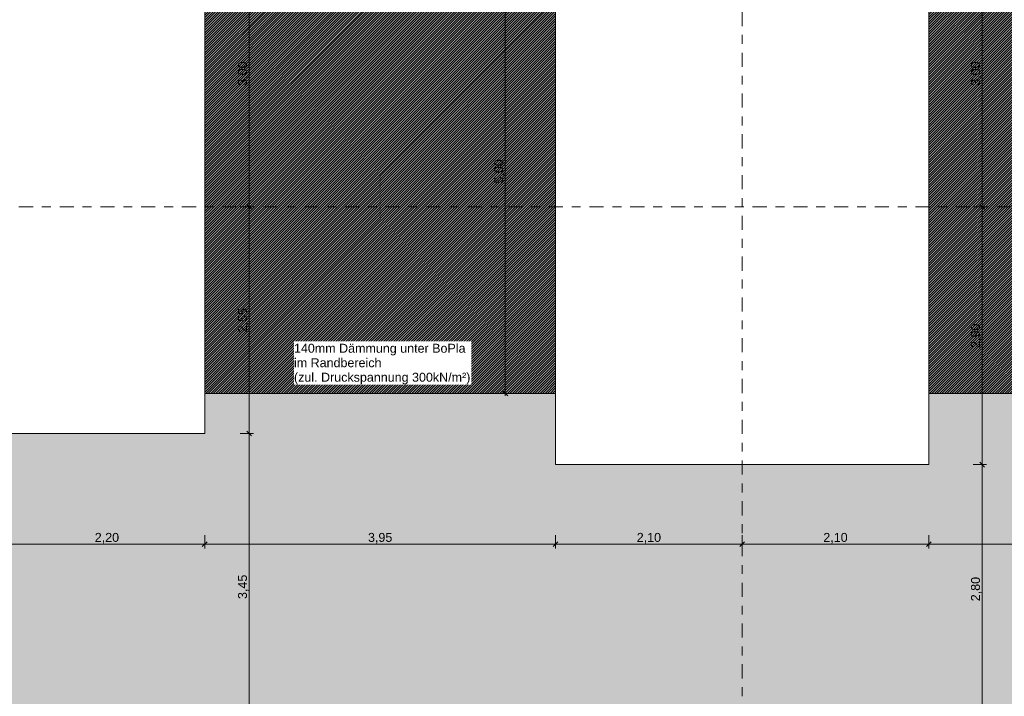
# Model space of a CAD drawing. Header units: metres. Extents: x -273 to 6, y -183 to 13.
# Tile 342 of 379: x -16.8 to -5.72, y -17.2 to -9.59. Entities that reach past the tile are written whole.
import ezdxf

# ---------------------------------------------------------------- set-up
doc = ezdxf.new("R2010")
doc.units = ezdxf.units.M
doc.header["$LTSCALE"] = 0.05
doc.header["$PDMODE"] = 1
doc.header["$PDSIZE"] = -2
doc.linetypes.add('Linienart-53', pattern=[5.291531, 3.175, -1.058062, 0.352704, -0.705764])
doc.layers.get('0').update_dxf_attribs({"lineweight": 25})
for name, color, linetype, lineweight, true_color in [('30 -32 Gründung- 2 Flachgründungen u. Bodenplatten', 7, 'Continuous', 9, 0xff6633), ('70 -72 Beschriftung- 1 Beschriftung allgemein', 7, 'Continuous', 9, 0xff6633), ('70 -76 Bemaßung- 2 Allgemein', 7, 'Continuous', 5, 0x6666cc)]:
    doc.layers.add(name, color=color, linetype=linetype, lineweight=lineweight, true_color=true_color)
for name, color, linetype, lineweight in [('30 -35 Decken- 2 Beläge- Dämmung', 7, 'Continuous', 9), ('70 -71 Achsen- 1 Gebäudeachsen', 7, 'Linienart-53', 18), ('Keine', 7, 'Continuous', 9)]:
    doc.layers.add(name, color=color, linetype=linetype, lineweight=lineweight)
doc.styles.add('Arial', font='arial.ttf')
doc.dimstyles.new('k+k_klein', dxfattribs={"dimtxt": 0.100689, "dimasz": 0.05302, "dimexe": 0.05, "dimexo": 0.15, "dimgap": 0.005, "dimtad": 1, "dimdec": 3, "dimtxsty": 'Arial', "dimblk": 'VW_SLASH-2', "dimblk1": 'VW_SLASH-2', "dimblk2": 'VW_SLASH-2', "dimcen": 0, "dimdle": 0.025, "dimadec": 3, "dimazin": 0, "dimtfac": 0.75, "dimtdec": 3, "dimtix": 1, "dimtmove": 0, "dimatfit": 0, "dimldrblk": 'VW_FILLEDARROW', "dimfxl": 0.1, "dimfxlon": 1, "dimfrac": 2, "dimtolj": 1, "dimarcsym": 0})

# ---------------------------------------------------------------- blocks, each defined once
blk = doc.blocks.new('_Achsen (3D)')
at = {"layer": '70 -71 Achsen- 1 Gebäudeachsen', "transparency": 33554687}
for p, q in [((-8.671, 3.8), (-8.671, -46.172)), ((-179.668, -11.697), (3.826, -11.697))]:
    blk.add_line(p, q, dxfattribs=at)
blk = doc.blocks.new('Gruppe-2159')
at = {"layer": '30 -32 Gründung- 2 Flachgründungen u. Bodenplatten', "flags": 128}
blk.add_lwpolyline([(-19.121, -6.147), (-14.721, -6.147), (-14.721, -14.247), (-19.121, -14.247)], close=True, dxfattribs=at)
at = {"color": 255}
for points in [[(-18.921, -6.509), (-17.993, -6.509), (-17.993, -6.347), (-18.921, -6.347)], [(-18.921, -6.915), (-16.369, -6.915), (-16.369, -6.59), (-18.921, -6.59)]]:
    blk.add_wipeout(points, dxfattribs=at).dxf.layer = '70 -72 Beschriftung- 1 Beschriftung allgemein'
at = {"layer": '70 -72 Beschriftung- 1 Beschriftung allgemein', "char_height": 0.10069, "attachment_point": 1, "line_spacing_factor": 0.970891, "style": 'Arial'}
for s, insert in [('EF 8,10/4,40m', (-18.921, -6.374)), ('OK innen=-0,205m, OK außen=-0,455m \\PUK=-1,455m', (-18.921, -6.617))]:
    blk.add_mtext(s, dxfattribs=dict(at, insert=insert))
blk = doc.blocks.new('Gruppe-2161')
at = {"layer": '30 -32 Gründung- 2 Flachgründungen u. Bodenplatten', "flags": 128}
blk.add_lwpolyline([(-10.771, -5.797), (-6.571, -5.797), (-6.571, -14.597), (-10.771, -14.597)], close=True, dxfattribs=at)
at = {"color": 255}
for points in [[(-10.571, -6.159), (-9.643, -6.159), (-9.643, -5.997), (-10.571, -5.997)], [(-10.571, -6.565), (-8.019, -6.565), (-8.019, -6.24), (-10.571, -6.24)]]:
    blk.add_wipeout(points, dxfattribs=at).dxf.layer = '70 -72 Beschriftung- 1 Beschriftung allgemein'
at = {"layer": '70 -72 Beschriftung- 1 Beschriftung allgemein', "char_height": 0.10069, "attachment_point": 1, "line_spacing_factor": 0.970891, "style": 'Arial'}
for s, insert in [('EF 8,80/4,20m', (-10.571, -6.024)), ('OK innen=-0,205m, OK außen= -0,455m\\PUK=-1,455m', (-10.571, -6.267))]:
    blk.add_mtext(s, dxfattribs=dict(at, insert=insert))
blk = doc.blocks.new('_FU_2D LP5 (2D)')
at = {"layer": '30 -35 Decken- 2 Beläge- Dämmung', "linetype": 'Continuous', "lineweight": 18, "true_color": 0xd9d9d9}
h = blk.add_hatch(dxfattribs=at)
h.set_pattern_fill('Schraffur grau', color=254, style=0, pattern_type=2)
h.set_pattern_definition([(45, (-26.550902, -25.439444), (0.014142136, -0.014142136), [])])
h.paths.add_polyline_path([(-1.67099996, -24.19704198), (-1.67099996, -18.69704198), (-0.52099996, -18.69704198), (-0.52099996, -12.94704198), (-1.67099996, -12.94704198), (-1.67099996, -8.79704198), (-6.57099996, -8.79704198), (-6.57099996, -13.79704198), (-5.52099996, -13.79704198), (-5.52099996, -34.34704198), (-20.07099996, -34.34704198), (-20.07099996, -29.09704198), (-23.17099996, -29.09704198), (-23.17099996, -33.19704198), (-24.32099996, -33.19704198), (-24.32099996, -35.17704198), (-25.07099996, -35.17704198), (-25.07099996, -38.34704198), (-24.07099996, -38.34704198), (-24.07099996, -39.34704198), (-18.02099996, -39.34704198), (-18.02099996, -38.34704198), (-15.82099996, -38.34704198), (-15.82099996, -39.34704198), (-9.77099996, -39.34704198), (-9.77099996, -38.34704198), (-7.57099996, -38.34704198), (-7.57099996, -39.34704198), (-1.19599996, -39.34704198), (-1.19599996, -38.67204198), (-0.52099996, -38.67204198), (-0.52099996, -32.29704198), (-1.52099996, -32.29704198), (-1.52099996, -30.09704198), (-0.52099996, -30.09704198), (-0.52099996, -24.19704198)])
h = blk.add_hatch(dxfattribs=at)
h.set_pattern_fill('Schraffur grau', color=254, style=0, pattern_type=2)
h.set_pattern_definition([(45, (-14.113402, -12.664444), (0.014142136, -0.014142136), [])])
h.paths.add_polyline_path([(-14.72099996, -8.79704198), (-10.77099996, -8.79704198), (-10.77099996, -13.79704198), (-14.72099996, -13.79704198)])
at = {"layer": '30 -35 Decken- 2 Beläge- Dämmung', "flags": 128}
blk.add_lwpolyline([(-0.52099996, -30.09704198), (-0.52099996, -24.19704198), (-1.67099996, -24.19704198), (-1.67099996, -18.69704198), (-0.52099996, -18.69704198), (-0.52099996, -12.94704198), (-1.67099996, -12.94704198), (-1.67099996, -8.79704198), (-6.57099996, -8.79704198), (-6.57099996, -13.79704198), (-5.52099996, -13.79704198), (-5.52099996, -34.34704198)], dxfattribs=at)
blk.add_lwpolyline([(-14.72099996, -8.79704198), (-10.77099996, -8.79704198), (-10.77099996, -13.79704198), (-14.72099996, -13.79704198)], close=True, dxfattribs=at)
at = {"layer": '30 -32 Gründung- 2 Flachgründungen u. Bodenplatten', "color": 7}
for name in ['Gruppe-2161', 'Gruppe-2159']:
    blk.add_blockref(name, (0, 0), dxfattribs=at)
at = {"layer": 'Keine', "linetype": 'Continuous', "lineweight": 0, "transparency": 33554511}
h = blk.add_hatch(color=43, dxfattribs=at)
h.paths.add_polyline_path([(-49.17099996, -34.09704198), (-26.02099996, -34.09704198), (-26.02099996, -33.19704198), (-27.17099996, -33.19704198), (-27.17099996, -29.19704198), (-23.17099996, -29.19704198), (-23.17099996, -33.19704198), (-24.32099996, -33.19704198), (-24.32099996, -35.17704198), (-25.07099996, -35.17704198), (-25.07099996, -38.34704198), (-24.07099996, -38.34704198), (-24.07099996, -39.34704198), (-18.02099996, -39.34704198), (-18.02099996, -38.34704198), (-15.82099996, -38.34704198), (-15.82099996, -39.34704198), (-9.77099996, -39.34704198), (-9.77099996, -38.34704198), (-7.57099996, -38.34704198), (-7.57099996, -39.34704198), (-1.19599996, -39.34704198), (-1.19599996, -38.67204198), (-0.52099996, -38.67204198), (-0.52099996, -32.29704198), (-1.52099996, -32.29704198), (-1.52099996, -30.09704198), (-0.52099996, -30.09704198), (-0.52099996, -24.19704198), (-1.67099996, -24.19704198), (-1.67099996, -18.69704198), (-0.52099996, -18.69704198), (-0.52099996, -12.94704198), (-1.67099996, -12.94704198), (-1.67099996, -8.79704198), (-6.57099996, -8.79704198), (-6.57099996, -14.59704198), (-10.77099996, -14.59704198), (-10.77099996, -8.79704198), (-14.72099996, -8.79704198), (-14.72099996, -14.24704198), (-19.12099996, -14.24704198), (-19.12099996, -8.79704198), (-24.42099996, -8.79704198), (-24.42099996, -9.44704198), (-29.02099996, -9.44704198), (-29.02099996, -8.89704198), (-49.72099996, -8.89704198), (-49.72099996, -10.69704198), (-48.84599996, -10.69704198), (-48.84599996, -12.69704198), (-49.84599996, -12.69704198), (-49.84599996, -18.94704198), (-48.84599996, -18.94704198), (-48.84599996, -20.94704198), (-49.17099996, -20.94704198)])
h.paths.add_polyline_path([(-23.67099996, -25.19704198), (-26.67099996, -25.19704198), (-26.67099996, -17.66704198), (-23.14099996, -17.66704198), (-23.14099996, -20.69704198), (-23.67099996, -20.69704198)])
h.paths.add_polyline_path([(-24.07099996, -12.79704198), (-26.27099996, -12.79704198), (-26.27099996, -10.59704198), (-24.07099996, -10.59704198)])
h.paths.add_polyline_path([(-39.67099996, -13.69704198), (-43.67099996, -13.69704198), (-43.67099996, -9.69704198), (-39.67099996, -9.69704198)])
h.paths.add_polyline_path([(-31.22099996, -25.49704198), (-35.62099996, -25.49704198), (-35.62099996, -17.39704198), (-31.22099996, -17.39704198)])
h.paths.add_polyline_path([(-6.97099996, -32.89704198), (-10.37099996, -32.89704198), (-10.37099996, -29.49704198), (-6.97099996, -29.49704198)])
h.paths.add_polyline_path([(-15.42099996, -25.19704198), (-18.42099996, -25.19704198), (-18.42099996, -17.69704198), (-15.42099996, -17.69704198)])
h.paths.add_polyline_path([(-31.42099996, -33.19704198), (-35.42099996, -33.19704198), (-35.42099996, -29.19704198), (-31.42099996, -29.19704198)])
h.paths.add_polyline_path([(-43.67099996, -29.19704198), (-39.67099996, -29.19704198), (-39.67099996, -33.19704198), (-43.67099996, -33.19704198)])
h.paths.add_polyline_path([(-10.87099996, -17.39704198), (-6.47099996, -17.39704198), (-6.47099996, -25.49704198), (-10.87099996, -25.49704198)])
h.paths.add_polyline_path([(-18.42099996, -29.69704198), (-15.42099996, -29.69704198), (-15.42099996, -32.69704198), (-18.42099996, -32.69704198)])
h.paths.add_polyline_path([(-43.87099996, -17.39704198), (-39.47099996, -17.39704198), (-39.47099996, -25.49704198), (-43.87099996, -25.49704198)])
h.paths.add_polyline_path([(-35.42099996, -9.69704198), (-31.42099996, -9.69704198), (-31.42099996, -13.69704198), (-35.42099996, -13.69704198)])
h.paths.add_polyline_path([(-24.17099996, -13.33704198), (-24.17099996, -13.79704198), (-21.77099996, -13.79704198), (-21.77099996, -17.19704198), (-24.17099996, -17.19704198), (-24.17099996, -14.83704198), (-26.00599996, -14.83704198), (-26.00599996, -13.33704198)])
at = {"layer": 'Keine', "flags": 128}
blk.add_lwpolyline([(-0.52099996, -30.09704198), (-0.52099996, -24.19704198), (-1.67099996, -24.19704198), (-1.67099996, -18.69704198), (-0.52099996, -18.69704198), (-0.52099996, -12.94704198), (-1.67099996, -12.94704198), (-1.67099996, -8.79704198), (-6.57099996, -8.79704198), (-6.57099996, -14.59704198), (-10.77099996, -14.59704198), (-10.77099996, -8.79704198), (-14.72099996, -8.79704198), (-14.72099996, -14.24704198), (-19.12099996, -14.24704198), (-19.12099996, -8.79704198), (-24.42099996, -8.79704198), (-24.42099996, -9.44704198), (-29.02099996, -9.44704198), (-29.02099996, -8.89704198), (-49.72099996, -8.89704198)], dxfattribs=at)
blk = doc.blocks.new('VW_SLASH-2')
at = {"color": 0, "linetype": 'ByBlock', "lineweight": -2, "transparency": 16777216}
blk.add_line((0.47, 0), (-1, 0), dxfattribs=at)
at = {"color": 0, "lineweight": 5, "transparency": 16777216, "flags": 128}
blk.add_lwpolyline([(0.5, 0.5), (-0.5, -0.5)], dxfattribs=at)
blk = doc.blocks.new('*D3348')
at = {"layer": '70 -76 Bemaßung- 2 Allgemein', "color": 0, "lineweight": -2}
for p, q in [((-6.071, -8.697), (-5.921, -8.697)), ((-5.971, -11.644), (-5.971, -8.75)), ((-6.071, -11.697), (-5.921, -11.697))]:
    blk.add_line(p, q, dxfattribs=at)
at = {"layer": 'Defpoints', "color": 0}
for p in [(-6.571, -8.697), (-5.971, -8.697), (-6.571, -11.697)]:
    blk.add_point(p, dxfattribs=at)
at = {"layer": '70 -76 Bemaßung- 2 Allgemein', "color": 0, "lineweight": -2, "xscale": 0.05302001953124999, "yscale": 0.05302001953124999, "zscale": 0.05302001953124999}
for p, rotation in [((-5.971, -8.697), 90), ((-5.971, -11.697), 270)]:
    blk.add_blockref('VW_SLASH-2', p, dxfattribs=dict(at, rotation=rotation))
at = {"layer": '70 -76 Bemaßung- 2 Allgemein', "color": 0, "insert": (-6.036, -10.197), "char_height": 0.1007, "attachment_point": 5, "rotation": 90, "style": 'Arial'}
blk.add_mtext('\\A1;3,00', dxfattribs=at)
blk = doc.blocks.new('VW_FILLEDARROW')
at = {"linetype": 'Continuous', "lineweight": 0, "transparency": 16777216}
blk.add_hatch(color=0, dxfattribs=at).paths.add_polyline_path([(-2.83, 0.76), (0, 0), (-2.83, -0.76)])
at = {"color": 0, "lineweight": 5, "transparency": 16777216, "flags": 128}
blk.add_lwpolyline([(-2.83, 0.76), (0, 0), (-2.83, -0.76)], close=True, dxfattribs=at)
blk = doc.blocks.new('*D3349')
at = {"layer": '70 -76 Bemaßung- 2 Allgemein', "color": 0, "lineweight": -2}
for p, q in [((-6.071, -11.697), (-5.921, -11.697)), ((-5.971, -14.544), (-5.971, -11.75)), ((-6.071, -14.597), (-5.921, -14.597))]:
    blk.add_line(p, q, dxfattribs=at)
at = {"layer": 'Defpoints', "color": 0}
for p in [(-6.571, -11.697), (-5.971, -11.697), (-6.571, -14.597)]:
    blk.add_point(p, dxfattribs=at)
at = {"layer": '70 -76 Bemaßung- 2 Allgemein', "color": 0, "lineweight": -2, "xscale": 0.05302001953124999, "yscale": 0.05302001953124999, "zscale": 0.05302001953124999}
for p, rotation in [((-5.971, -11.697), 90), ((-5.971, -14.597), 270)]:
    blk.add_blockref('VW_SLASH-2', p, dxfattribs=dict(at, rotation=rotation))
at = {"layer": '70 -76 Bemaßung- 2 Allgemein', "color": 0, "insert": (-6.036, -13.147), "char_height": 0.1007, "attachment_point": 5, "rotation": 90, "style": 'Arial'}
blk.add_mtext('\\A1;2,90', dxfattribs=at)
blk = doc.blocks.new('*D3350')
at = {"layer": '70 -76 Bemaßung- 2 Allgemein', "color": 0, "lineweight": -2}
for p, q in [((-6.071, -14.597), (-5.921, -14.597)), ((-5.971, -17.344), (-5.971, -14.65)), ((-6.071, -17.397), (-5.921, -17.397))]:
    blk.add_line(p, q, dxfattribs=at)
at = {"layer": 'Defpoints', "color": 0}
for p in [(-6.571, -14.597), (-5.971, -14.597), (-6.471, -17.397)]:
    blk.add_point(p, dxfattribs=at)
at = {"layer": '70 -76 Bemaßung- 2 Allgemein', "color": 0, "lineweight": -2, "xscale": 0.05302001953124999, "yscale": 0.05302001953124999, "zscale": 0.05302001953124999}
for p, rotation in [((-5.971, -14.597), 90), ((-5.971, -17.397), 270)]:
    blk.add_blockref('VW_SLASH-2', p, dxfattribs=dict(at, rotation=rotation))
at = {"layer": '70 -76 Bemaßung- 2 Allgemein', "color": 0, "insert": (-6.036, -15.997), "char_height": 0.1007, "attachment_point": 5, "rotation": 90, "style": 'Arial'}
blk.add_mtext('\\A1;2,80', dxfattribs=at)
blk = doc.blocks.new('*D3366')
at = {"layer": '70 -76 Bemaßung- 2 Allgemein', "color": 0, "lineweight": -2}
for p, q in [((-14.321, -8.697), (-14.171, -8.697)), ((-14.221, -11.644), (-14.221, -8.75)), ((-14.321, -11.697), (-14.171, -11.697))]:
    blk.add_line(p, q, dxfattribs=at)
at = {"layer": 'Defpoints', "color": 0}
for p in [(-14.912, -8.697), (-14.221, -8.697), (-14.912, -11.697)]:
    blk.add_point(p, dxfattribs=at)
at = {"layer": '70 -76 Bemaßung- 2 Allgemein', "color": 0, "lineweight": -2, "xscale": 0.05302001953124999, "yscale": 0.05302001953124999, "zscale": 0.05302001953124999}
for p, rotation in [((-14.221, -8.697), 90), ((-14.221, -11.697), 270)]:
    blk.add_blockref('VW_SLASH-2', p, dxfattribs=dict(at, rotation=rotation))
at = {"layer": '70 -76 Bemaßung- 2 Allgemein', "color": 0, "insert": (-14.286, -10.197), "char_height": 0.1007, "attachment_point": 5, "rotation": 90, "style": 'Arial'}
blk.add_mtext('\\A1;3,00', dxfattribs=at)
blk = doc.blocks.new('*D3367')
at = {"layer": '70 -76 Bemaßung- 2 Allgemein', "color": 0, "lineweight": -2}
for p, q in [((-14.321, -11.697), (-14.171, -11.697)), ((-14.221, -14.194), (-14.221, -11.75)), ((-14.321, -14.247), (-14.171, -14.247))]:
    blk.add_line(p, q, dxfattribs=at)
at = {"layer": 'Defpoints', "color": 0}
for p in [(-14.912, -11.697), (-14.221, -11.697), (-14.721, -14.247)]:
    blk.add_point(p, dxfattribs=at)
at = {"layer": '70 -76 Bemaßung- 2 Allgemein', "color": 0, "lineweight": -2, "xscale": 0.05302001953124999, "yscale": 0.05302001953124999, "zscale": 0.05302001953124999}
for p, rotation in [((-14.221, -11.697), 90), ((-14.221, -14.247), 270)]:
    blk.add_blockref('VW_SLASH-2', p, dxfattribs=dict(at, rotation=rotation))
at = {"layer": '70 -76 Bemaßung- 2 Allgemein', "color": 0, "insert": (-14.286, -12.972), "char_height": 0.1007, "attachment_point": 5, "rotation": 90, "style": 'Arial'}
blk.add_mtext('\\A1;2,55', dxfattribs=at)
blk = doc.blocks.new('*D3368')
at = {"layer": '70 -76 Bemaßung- 2 Allgemein', "color": 0, "lineweight": -2}
for p, q in [((-14.321, -14.247), (-14.171, -14.247)), ((-14.221, -17.644), (-14.221, -14.3)), ((-14.321, -17.697), (-14.171, -17.697))]:
    blk.add_line(p, q, dxfattribs=at)
at = {"layer": 'Defpoints', "color": 0}
for p in [(-14.721, -14.247), (-14.221, -14.247), (-15.421, -17.697)]:
    blk.add_point(p, dxfattribs=at)
at = {"layer": '70 -76 Bemaßung- 2 Allgemein', "color": 0, "lineweight": -2, "xscale": 0.05302001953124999, "yscale": 0.05302001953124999, "zscale": 0.05302001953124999}
for p, rotation in [((-14.221, -14.247), 90), ((-14.221, -17.697), 270)]:
    blk.add_blockref('VW_SLASH-2', p, dxfattribs=dict(at, rotation=rotation))
at = {"layer": '70 -76 Bemaßung- 2 Allgemein', "color": 0, "insert": (-14.286, -15.972), "char_height": 0.1007, "attachment_point": 5, "rotation": 90, "style": 'Arial'}
blk.add_mtext('\\A1;3,45', dxfattribs=at)
blk = doc.blocks.new('*D3758')
at = {"layer": '70 -76 Bemaßung- 2 Allgemein', "color": 0, "lineweight": -2}
for p, q in [((-16.921, -15.391), (-16.921, -15.541)), ((-14.721, -15.391), (-14.721, -15.541)), ((-14.774, -15.491), (-16.868, -15.491))]:
    blk.add_line(p, q, dxfattribs=at)
at = {"layer": 'Defpoints', "color": 0}
for p in [(-16.921, -14.247), (-14.721, -14.247), (-16.921, -15.491)]:
    blk.add_point(p, dxfattribs=at)
at = {"layer": '70 -76 Bemaßung- 2 Allgemein', "color": 0, "lineweight": -2, "xscale": 0.05302001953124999, "yscale": 0.05302001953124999, "zscale": 0.05302001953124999, "rotation": 180}
blk.add_blockref('VW_SLASH-2', (-16.921, -15.491), dxfattribs=at)
at = {"layer": '70 -76 Bemaßung- 2 Allgemein', "color": 0, "lineweight": -2, "xscale": 0.05302001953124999, "yscale": 0.05302001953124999, "zscale": 0.05302001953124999}
blk.add_blockref('VW_SLASH-2', (-14.721, -15.491), dxfattribs=at)
at = {"layer": '70 -76 Bemaßung- 2 Allgemein', "color": 0, "insert": (-15.821, -15.425), "char_height": 0.1007, "attachment_point": 5, "style": 'Arial'}
blk.add_mtext('\\A1;2,20', dxfattribs=at)
blk = doc.blocks.new('*D3759')
at = {"layer": '70 -76 Bemaßung- 2 Allgemein', "color": 0, "lineweight": -2}
for p, q in [((-14.721, -15.391), (-14.721, -15.541)), ((-10.771, -15.391), (-10.771, -15.541)), ((-10.824, -15.491), (-14.668, -15.491))]:
    blk.add_line(p, q, dxfattribs=at)
at = {"layer": 'Defpoints', "color": 0}
for p in [(-14.721, -14.247), (-10.771, -14.597), (-14.721, -15.491)]:
    blk.add_point(p, dxfattribs=at)
at = {"layer": '70 -76 Bemaßung- 2 Allgemein', "color": 0, "lineweight": -2, "xscale": 0.05302001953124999, "yscale": 0.05302001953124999, "zscale": 0.05302001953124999, "rotation": 180}
blk.add_blockref('VW_SLASH-2', (-14.721, -15.491), dxfattribs=at)
at = {"layer": '70 -76 Bemaßung- 2 Allgemein', "color": 0, "lineweight": -2, "xscale": 0.05302001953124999, "yscale": 0.05302001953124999, "zscale": 0.05302001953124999}
blk.add_blockref('VW_SLASH-2', (-10.771, -15.491), dxfattribs=at)
at = {"layer": '70 -76 Bemaßung- 2 Allgemein', "color": 0, "insert": (-12.746, -15.425), "char_height": 0.1007, "attachment_point": 5, "style": 'Arial'}
blk.add_mtext('\\A1;3,95', dxfattribs=at)
blk = doc.blocks.new('*D3760')
at = {"layer": '70 -76 Bemaßung- 2 Allgemein', "color": 0, "lineweight": -2}
for p, q in [((-10.771, -15.391), (-10.771, -15.541)), ((-8.671, -15.391), (-8.671, -15.541)), ((-8.724, -15.491), (-10.718, -15.491))]:
    blk.add_line(p, q, dxfattribs=at)
at = {"layer": 'Defpoints', "color": 0}
for p in [(-10.771, -14.597), (-8.671, -14.597), (-10.771, -15.491)]:
    blk.add_point(p, dxfattribs=at)
at = {"layer": '70 -76 Bemaßung- 2 Allgemein', "color": 0, "lineweight": -2, "xscale": 0.05302001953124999, "yscale": 0.05302001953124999, "zscale": 0.05302001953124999, "rotation": 180}
blk.add_blockref('VW_SLASH-2', (-10.771, -15.491), dxfattribs=at)
at = {"layer": '70 -76 Bemaßung- 2 Allgemein', "color": 0, "lineweight": -2, "xscale": 0.05302001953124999, "yscale": 0.05302001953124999, "zscale": 0.05302001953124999}
blk.add_blockref('VW_SLASH-2', (-8.671, -15.491), dxfattribs=at)
at = {"layer": '70 -76 Bemaßung- 2 Allgemein', "color": 0, "insert": (-9.721, -15.425), "char_height": 0.1007, "attachment_point": 5, "style": 'Arial'}
blk.add_mtext('\\A1;2,10', dxfattribs=at)
blk = doc.blocks.new('*D3761')
at = {"layer": '70 -76 Bemaßung- 2 Allgemein', "color": 0, "lineweight": -2}
for p, q in [((-8.671, -15.391), (-8.671, -15.541)), ((-6.571, -15.391), (-6.571, -15.541)), ((-6.624, -15.491), (-8.618, -15.491))]:
    blk.add_line(p, q, dxfattribs=at)
at = {"layer": 'Defpoints', "color": 0}
for p in [(-8.671, -14.597), (-6.571, -14.597), (-8.671, -15.491)]:
    blk.add_point(p, dxfattribs=at)
at = {"layer": '70 -76 Bemaßung- 2 Allgemein', "color": 0, "lineweight": -2, "xscale": 0.05302001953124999, "yscale": 0.05302001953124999, "zscale": 0.05302001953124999, "rotation": 180}
blk.add_blockref('VW_SLASH-2', (-8.671, -15.491), dxfattribs=at)
at = {"layer": '70 -76 Bemaßung- 2 Allgemein', "color": 0, "lineweight": -2, "xscale": 0.05302001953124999, "yscale": 0.05302001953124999, "zscale": 0.05302001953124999}
blk.add_blockref('VW_SLASH-2', (-6.571, -15.491), dxfattribs=at)
at = {"layer": '70 -76 Bemaßung- 2 Allgemein', "color": 0, "insert": (-7.621, -15.425), "char_height": 0.1007, "attachment_point": 5, "style": 'Arial'}
blk.add_mtext('\\A1;2,10', dxfattribs=at)
blk = doc.blocks.new('*D3762')
at = {"layer": '70 -76 Bemaßung- 2 Allgemein', "color": 0, "lineweight": -2}
for p, q in [((-6.571, -15.391), (-6.571, -15.541)), ((-1.671, -15.391), (-1.671, -15.541)), ((-1.724, -15.491), (-6.518, -15.491))]:
    blk.add_line(p, q, dxfattribs=at)
at = {"layer": 'Defpoints', "color": 0}
for p in [(-1.671, -12.947), (-6.571, -14.597), (-6.571, -15.491)]:
    blk.add_point(p, dxfattribs=at)
at = {"layer": '70 -76 Bemaßung- 2 Allgemein', "color": 0, "lineweight": -2, "xscale": 0.05302001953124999, "yscale": 0.05302001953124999, "zscale": 0.05302001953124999, "rotation": 180}
blk.add_blockref('VW_SLASH-2', (-6.571, -15.491), dxfattribs=at)
at = {"layer": '70 -76 Bemaßung- 2 Allgemein', "color": 0, "lineweight": -2, "xscale": 0.05302001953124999, "yscale": 0.05302001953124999, "zscale": 0.05302001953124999}
blk.add_blockref('VW_SLASH-2', (-1.671, -15.491), dxfattribs=at)
at = {"layer": '70 -76 Bemaßung- 2 Allgemein', "color": 0, "insert": (-4.121, -15.425), "char_height": 0.1007, "attachment_point": 5, "style": 'Arial'}
blk.add_mtext('\\A1;4,90', dxfattribs=at)
blk = doc.blocks.new('*D3923')
at = {"layer": '70 -76 Bemaßung- 2 Allgemein', "color": 0, "lineweight": -2}
for p, q in [((-11.237, -8.797), (-11.387, -8.797)), ((-11.337, -13.744), (-11.337, -8.85)), ((-11.237, -13.797), (-11.387, -13.797))]:
    blk.add_line(p, q, dxfattribs=at)
at = {"layer": 'Defpoints', "color": 0}
for p in [(-11.337, -8.797), (-10.771, -8.797), (-10.771, -13.797)]:
    blk.add_point(p, dxfattribs=at)
at = {"layer": '70 -76 Bemaßung- 2 Allgemein', "color": 0, "lineweight": -2, "xscale": 0.05302001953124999, "yscale": 0.05302001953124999, "zscale": 0.05302001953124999}
for p, rotation in [((-11.337, -8.797), 90), ((-11.337, -13.797), 270)]:
    blk.add_blockref('VW_SLASH-2', p, dxfattribs=dict(at, rotation=rotation))
at = {"layer": '70 -76 Bemaßung- 2 Allgemein', "color": 0, "insert": (-11.402, -11.297), "char_height": 0.1007, "attachment_point": 5, "rotation": 90, "style": 'Arial'}
blk.add_mtext('\\A1;5,00', dxfattribs=at)
blk = doc.blocks.new('Gruppe-2853')
at = {"layer": '70 -72 Beschriftung- 1 Beschriftung allgemein', "linetype": 'Continuous', "lineweight": 5}
blk.add_point((-12.746, -13.797), dxfattribs=at)
at = {"color": 255}
blk.add_wipeout([(-13.716, -13.697), (-11.721, -13.697), (-11.721, -13.21), (-13.716, -13.21)], dxfattribs=at).dxf.layer = '70 -72 Beschriftung- 1 Beschriftung allgemein'
at = {"layer": '70 -72 Beschriftung- 1 Beschriftung allgemein', "insert": (-13.716, -13.237), "char_height": 0.10069, "attachment_point": 1, "line_spacing_factor": 0.970891, "style": 'Arial'}
blk.add_mtext('140mm Dämmung unter BoPla\\Pim Randbereich\\P(zul. Druckspannung 300kN/m²)', dxfattribs=at)
blk = doc.blocks.new('Gruppe-2796')
at = {"layer": '70 -76 Bemaßung- 2 Allgemein'}
for base, p1, p2, text, picture, middle in [((-5.97099996, -8.69704198), (-6.57099996, -11.69704198), (-6.57099996, -8.69704198), '3,00', '*D3348', (-6.0364635, -10.19704198)), ((-5.97099996, -11.69704198), (-6.57099996, -14.59704198), (-6.57099996, -11.69704198), '2,90', '*D3349', (-6.0364635, -13.14704198)), ((-5.97099996, -14.59704198), (-6.47099996, -17.39704198), (-6.57099996, -14.59704198), '2,80', '*D3350', (-6.0364635, -15.99704198))]:
    dim = blk.add_linear_dim(base=base, p1=p1, p2=p2, angle=270, text=text, dimstyle='k+k_klein', override={"dimtxt": 0.100689, "dimgap": 0.005, "dimdec": 8, "dimpost": '<>', "dimtxsty": 'Arial', "dimtmove": 2}, dxfattribs=at)
    dim.commit()
    dim.dimension.update_dxf_attribs({"geometry": picture, "text_midpoint": middle})
blk = doc.blocks.new('Gruppe-2797')
at = {"layer": '70 -76 Bemaßung- 2 Allgemein'}
for base, p1, p2, text, picture, middle in [((-14.221, -8.697), (-14.9119, -11.697), (-14.9119, -8.697), '3,00', '*D3366', (-14.2865, -10.197)), ((-14.221, -11.697), (-14.721, -14.247), (-14.9119, -11.697), '2,55', '*D3367', (-14.2865, -12.972)), ((-14.221, -14.247), (-15.421, -17.697), (-14.721, -14.247), '3,45', '*D3368', (-14.2865, -15.972))]:
    dim = blk.add_linear_dim(base=base, p1=p1, p2=p2, angle=270, text=text, dimstyle='k+k_klein', override={"dimtxt": 0.100689, "dimgap": 0.005, "dimpost": '<>', "dimtxsty": 'Arial', "dimtmove": 2}, dxfattribs=at)
    dim.commit()
    dim.dimension.update_dxf_attribs({"geometry": picture, "text_midpoint": middle})
blk = doc.blocks.new('Gruppe-2819')
at = {"layer": '70 -76 Bemaßung- 2 Allgemein'}
for base, p1, p2, text, picture, middle in [((-6.57099996, -15.49065186), (-1.67099996, -12.94704198), (-6.57099996, -14.59704198), '4,90', '*D3762', (-4.12099996, -15.42518832)), ((-16.92099996, -15.49065186), (-14.72099996, -14.24704198), (-16.92099996, -14.24704198), '2,20', '*D3758', (-15.82099996, -15.42518832)), ((-14.72099996, -15.49065186), (-10.77099996, -14.59704198), (-14.72099996, -14.24704198), '3,95', '*D3759', (-12.74599996, -15.42518832)), ((-10.77099996, -15.49065186), (-8.67099996, -14.59704198), (-10.77099996, -14.59704198), '2,10', '*D3760', (-9.72099996, -15.42518832)), ((-8.67099996, -15.49065186), (-6.57099996, -14.59704198), (-8.67099996, -14.59704198), '2,10', '*D3761', (-7.62099996, -15.42518832))]:
    dim = blk.add_linear_dim(base=base, p1=p1, p2=p2, text=text, dimstyle='k+k_klein', override={"dimtxt": 0.100689, "dimgap": 0.005, "dimdec": 8, "dimpost": '<>', "dimtxsty": 'Arial', "dimtmove": 2}, dxfattribs=at)
    dim.commit()
    dim.dimension.update_dxf_attribs({"geometry": picture, "text_midpoint": middle})
blk = doc.blocks.new('_FU_2D Bemaßung_ Beschriftung (3D)')
at = {"layer": '70 -76 Bemaßung- 2 Allgemein'}
for name in ['Gruppe-2797', 'Gruppe-2796', 'Gruppe-2819']:
    blk.add_blockref(name, (0, 0), dxfattribs=at)
dim = blk.add_linear_dim(base=(-11.33701356, -8.79704198), p1=(-10.77099996, -13.79704198), p2=(-10.77099996, -8.79704198), angle=270, text='5,00', dimstyle='k+k_klein', override={"dimtxt": 0.100689, "dimgap": 0.005, "dimdec": 8, "dimpost": '<>', "dimtxsty": 'Arial', "dimtmove": 2}, dxfattribs=at)
dim.commit()
dim.dimension.update_dxf_attribs({"geometry": '*D3923', "text_midpoint": (-11.4024771, -11.29704198)})
at = {"layer": '70 -72 Beschriftung- 1 Beschriftung allgemein', "color": 7, "transparency": 33554687}
blk.add_blockref('Gruppe-2853', (0, 0), dxfattribs=at)

msp = doc.modelspace()

# ---------------------------------------------------------------- block references
at = {"layer": 'Keine', "color": 1}
msp.add_blockref('_Achsen (3D)', (0, 0), dxfattribs=at)

# ---------------------------------------------------------------- next in the draw order: block references
msp.add_blockref('_FU_2D LP5 (2D)', (0, 0), dxfattribs=at)

# ---------------------------------------------------------------- next in the draw order: block references
msp.add_blockref('_FU_2D Bemaßung_ Beschriftung (3D)', (0, 0), dxfattribs=at)

doc.saveas('drawing.dxf')
